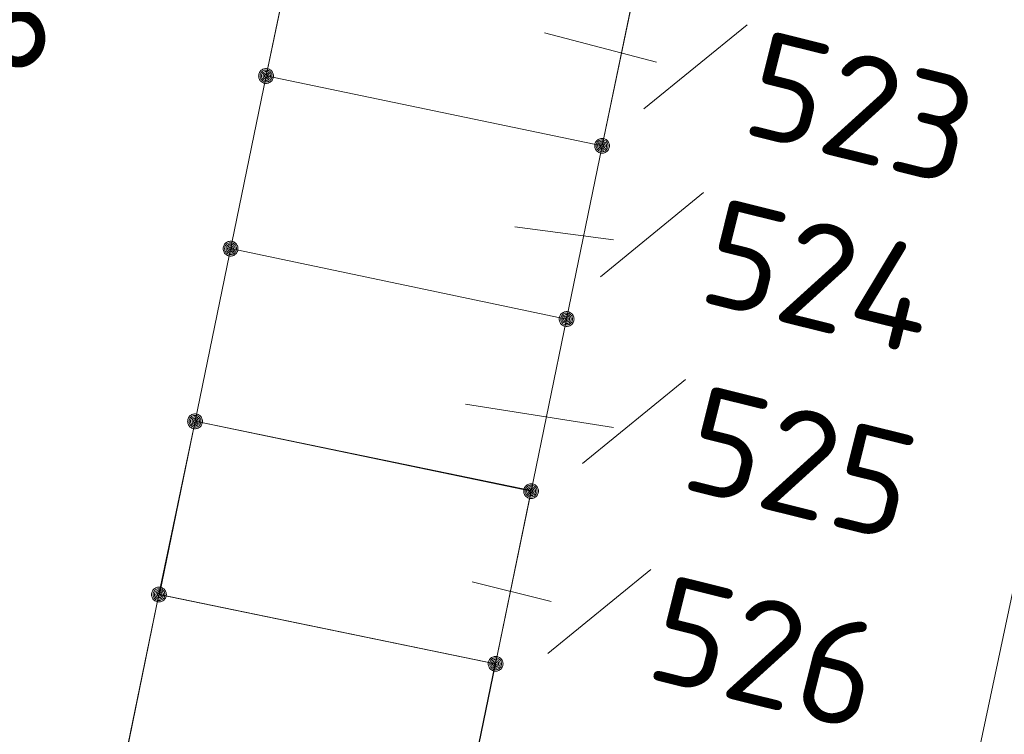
# Model space of a CAD drawing. Header units: metres. Extents: x 3425540 to 3446143, y 5432760 to 5444637.
# Tile 641 of 656: x 3444949 to 3444965, y 5435789 to 5435801. Entities that reach past the tile are written whole.
import ezdxf

# ---------------------------------------------------------------- set-up
doc = ezdxf.new("R2010")
doc.units = ezdxf.units.M
doc.layers.add('B_Bestand', color=9, linetype='Continuous', lineweight=18)
doc.layers.add('B_Flurgrenzen', color=9, linetype='Continuous', lineweight=18)
doc.styles.get("Standard").update_dxf_attribs({"font": 'isocpeur.ttf'})

msp = doc.modelspace()

# ---------------------------------------------------------------- linework, layer by layer
at = {"layer": 'B_Bestand'}
for points in [[(3444952.979, 5435800.298), (3444953.589, 5435803.218), (3444959.269, 5435802.038), (3444958.659, 5435799.118)], [(3444952.979, 5435800.298), (3444951.779, 5435794.458), (3444957.459, 5435793.278), (3444958.059, 5435796.188)], [(3444952.379, 5435797.378), (3444958.059, 5435796.188), (3444958.659, 5435799.118), (3444952.979, 5435800.298)], [(3444956.859, 5435790.358), (3444957.462, 5435793.289), (3444951.779, 5435794.458), (3444951.176, 5435791.527), (3444956.859, 5435790.358)], [(3444951.169, 5435791.528), (3444950.566, 5435788.597), (3444956.249, 5435787.428), (3444956.852, 5435790.359), (3444951.169, 5435791.528)]]:
    msp.add_lwpolyline(points, dxfattribs=at)
for points, knots in [([(3445186.622, 5435751.676), (3445184.336, 5435753.331), (3445182.05, 5435754.985), (3445179.764, 5435756.639), (3445177.603, 5435758.203), (3445175.418, 5435759.732), (3445173.241, 5435761.272), (3445165.58, 5435766.693), (3445157.875, 5435772.036), (3445150.028, 5435777.199), (3445141.655, 5435782.708), (3445132.842, 5435787.481), (3445124.072, 5435792.317), (3445122.796, 5435793.021), (3445121.474, 5435793.634), (3445120.199, 5435794.341), (3445115.835, 5435796.764), (3445111.481, 5435799.236), (3445107.457, 5435802.184), (3445103.518, 5435805.07), (3445099.586, 5435807.963), (3445095.658, 5435810.862), (3445091.137, 5435814.198), (3445086.614, 5435817.529), (3445082.097, 5435820.87), (3445076.719, 5435824.848), (3445071.367, 5435828.863), (3445066, 5435832.856), (3445060.612, 5435836.865), (3445055.222, 5435840.868), (3445049.783, 5435844.809), (3445045.201, 5435848.129), (3445040.418, 5435851.155), (3445035.68, 5435854.248), (3445030.038, 5435857.931), (3445024.385, 5435861.592), (3445018.638, 5435865.107), (3445011.748, 5435869.321), (3445004.613, 5435873.109), (3444997.662, 5435877.222), (3444994.679, 5435878.987), (3444991.608, 5435880.632), (3444988.824, 5435882.695), (3444986.55, 5435884.381), (3444984.276, 5435886.067), (3444982.002, 5435887.752), (3444979.028, 5435889.957), (3444976.054, 5435892.161), (3444973.08, 5435894.365), (3444965.603, 5435899.906), (3444958.075, 5435905.377), (3444950.567, 5435910.876), (3444943.434, 5435916.1), (3444936.283, 5435921.294), (3444929.081, 5435926.425), (3444924.842, 5435929.445), (3444920.482, 5435932.293), (3444916.054, 5435935.026), (3444908.237, 5435939.852), (3444900.42, 5435944.677), (3444892.603, 5435949.502)], [0, 0, 0, 0, 0.023866, 0.023866, 0.023866, 0.046422, 0.046422, 0.046422, 0.125788, 0.125788, 0.125788, 0.210471, 0.210471, 0.210471, 0.222791, 0.222791, 0.222791, 0.264973, 0.264973, 0.264973, 0.306265, 0.306265, 0.306265, 0.35378, 0.35378, 0.35378, 0.41036, 0.41036, 0.41036, 0.467156, 0.467156, 0.467156, 0.514999, 0.514999, 0.514999, 0.571969, 0.571969, 0.571969, 0.640259, 0.640259, 0.640259, 0.669566, 0.669566, 0.669566, 0.693507, 0.693507, 0.693507, 0.724816, 0.724816, 0.724816, 0.803525, 0.803525, 0.803525, 0.878296, 0.878296, 0.878296, 0.922305, 0.922305, 0.922305, 1, 1, 1, 1]), ([(3444891.819, 5435947.712), (3444896.762, 5435944.811), (3444901.706, 5435941.909), (3444906.649, 5435939.007), (3444910.592, 5435936.693), (3444914.403, 5435934.163), (3444918.233, 5435931.664), (3444924.03, 5435927.881), (3444929.841, 5435924.118), (3444935.439, 5435920.048), (3444940.991, 5435916.011), (3444946.509, 5435911.931), (3444952.022, 5435907.842), (3444958.694, 5435902.893), (3444965.342, 5435897.914), (3444972.02, 5435892.972), (3444975.567, 5435890.348), (3444979.157, 5435887.784), (3444982.739, 5435885.207), (3444985.273, 5435883.384), (3444987.788, 5435881.533), (3444990.436, 5435879.877), (3444992.825, 5435878.383), (3444995.263, 5435876.978), (3444997.698, 5435875.564), (3445001.503, 5435873.354), (3445005.314, 5435871.156), (3445009.116, 5435868.942), (3445012.399, 5435867.031), (3445015.675, 5435865.105), (3445018.948, 5435863.176), (3445022.578, 5435861.037), (3445026.18, 5435858.852), (3445029.723, 5435856.569), (3445033.231, 5435854.308), (3445036.678, 5435851.96), (3445040.127, 5435849.61), (3445043.386, 5435847.39), (3445046.667, 5435845.201), (3445049.861, 5435842.887), (3445056.77, 5435837.882), (3445063.627, 5435832.81), (3445070.478, 5435827.728), (3445077.001, 5435822.89), (3445083.514, 5435818.04), (3445090.038, 5435813.204), (3445093.519, 5435810.624), (3445097.013, 5435808.063), (3445100.503, 5435805.495), (3445103.029, 5435803.637), (3445105.577, 5435801.812), (3445108.161, 5435800.029), (3445111.539, 5435797.699), (3445115.107, 5435795.667), (3445118.7, 5435793.688), (3445121.909, 5435791.921), (3445125.22, 5435790.353), (3445128.429, 5435788.587), (3445132.615, 5435786.283), (3445136.782, 5435783.949), (3445140.833, 5435781.407), (3445145.569, 5435778.436), (3445150.207, 5435775.331), (3445154.782, 5435772.125), (3445159.864, 5435768.564), (3445164.849, 5435764.868), (3445169.947, 5435761.332), (3445172.681, 5435759.436), (3445175.41, 5435757.532), (3445178.186, 5435755.697), (3445179.95, 5435754.531), (3445181.719, 5435753.372), (3445183.483, 5435752.205), (3445184.245, 5435751.702), (3445185.006, 5435751.198), (3445185.768, 5435750.694)], [0, 0, 0, 0, 0.048546, 0.048546, 0.048546, 0.087266, 0.087266, 0.087266, 0.145873, 0.145873, 0.145873, 0.204003, 0.204003, 0.204003, 0.274356, 0.274356, 0.274356, 0.311723, 0.311723, 0.311723, 0.338153, 0.338153, 0.338153, 0.361998, 0.361998, 0.361998, 0.399261, 0.399261, 0.399261, 0.431438, 0.431438, 0.431438, 0.467121, 0.467121, 0.467121, 0.502457, 0.502457, 0.502457, 0.535854, 0.535854, 0.535854, 0.608097, 0.608097, 0.608097, 0.676876, 0.676876, 0.676876, 0.71357, 0.71357, 0.71357, 0.740131, 0.740131, 0.740131, 0.774854, 0.774854, 0.774854, 0.805866, 0.805866, 0.805866, 0.846327, 0.846327, 0.846327, 0.893628, 0.893628, 0.893628, 0.946176, 0.946176, 0.946176, 0.974355, 0.974355, 0.974355, 0.992266, 0.992266, 0.992266, 1, 1, 1, 1])]:
    msp.add_open_spline(points, degree=3, knots=knots, dxfattribs=at)
at = {"layer": 'B_Flurgrenzen'}
for p, q in [((3444952.979, 5435800.298), (3444953.589, 5435803.218)), ((3444958.659, 5435799.118), (3444959.269, 5435802.038)), ((3444959.365, 5435799.743), (3444961.109, 5435801.164)), ((3444959.576, 5435800.529), (3444957.686, 5435801.029)), ((3444951.779, 5435794.458), (3444952.979, 5435800.298)), ((3444952.979, 5435800.298), (3444958.659, 5435799.118)), ((3444958.059, 5435796.188), (3444958.659, 5435799.118)), ((3444958.63, 5435796.904), (3444960.374, 5435798.325)), ((3444958.853, 5435797.526), (3444957.186, 5435797.748)), ((3444952.379, 5435797.378), (3444958.059, 5435796.188)), ((3444963.389, 5435781.128), (3444966.599, 5435796.318)), ((3444957.459, 5435793.278), (3444958.059, 5435796.188)), ((3444958.327, 5435793.743), (3444960.071, 5435795.164)), ((3444958.853, 5435794.356), (3444956.352, 5435794.746)), ((3444951.169, 5435791.528), (3444951.779, 5435794.458)), ((3444951.779, 5435794.458), (3444957.459, 5435793.278)), ((3444956.859, 5435790.358), (3444957.459, 5435793.278)), ((3444957.74, 5435790.534), (3444959.484, 5435791.955)), ((3444957.797, 5435791.409), (3444956.463, 5435791.743)), ((3444950.569, 5435788.608), (3444951.169, 5435791.528)), ((3444951.169, 5435791.528), (3444956.859, 5435790.358)), ((3444956.249, 5435787.428), (3444956.859, 5435790.358))]:
    msp.add_line(p, q, dxfattribs=at)
for points in [[(3444953.104, 5435800.298), (3444953.103, 5435800.314), (3444953.1, 5435800.329), (3444953.095, 5435800.344), (3444953.088, 5435800.358), (3444953.08, 5435800.372), (3444953.071, 5435800.384), (3444953.059, 5435800.394), (3444953.046, 5435800.403), (3444953.032, 5435800.411), (3444953.017, 5435800.417), (3444953.003, 5435800.421), (3444952.987, 5435800.423), (3444952.971, 5435800.423), (3444952.955, 5435800.421), (3444952.941, 5435800.417), (3444952.926, 5435800.411), (3444952.912, 5435800.403), (3444952.899, 5435800.394), (3444952.887, 5435800.384), (3444952.878, 5435800.372), (3444952.87, 5435800.358), (3444952.863, 5435800.344), (3444952.858, 5435800.329), (3444952.855, 5435800.314), (3444952.854, 5435800.298), (3444952.855, 5435800.282), (3444952.858, 5435800.267), (3444952.863, 5435800.252), (3444952.87, 5435800.238), (3444952.878, 5435800.224), (3444952.887, 5435800.212), (3444952.899, 5435800.202), (3444952.912, 5435800.193), (3444952.926, 5435800.185), (3444952.941, 5435800.179), (3444952.955, 5435800.175), (3444952.971, 5435800.173), (3444952.987, 5435800.173), (3444953.003, 5435800.175), (3444953.017, 5435800.179), (3444953.032, 5435800.185), (3444953.046, 5435800.193), (3444953.059, 5435800.202), (3444953.071, 5435800.212), (3444953.08, 5435800.224), (3444953.088, 5435800.238), (3444953.095, 5435800.252), (3444953.1, 5435800.267), (3444953.103, 5435800.282), (3444953.104, 5435800.298)], [(3444953.079, 5435800.298), (3444953.078, 5435800.312), (3444953.075, 5435800.326), (3444953.071, 5435800.338), (3444953.065, 5435800.351), (3444953.056, 5435800.363), (3444953.046, 5435800.373), (3444953.035, 5435800.382), (3444953.023, 5435800.389), (3444953.01, 5435800.393), (3444952.997, 5435800.396), (3444952.983, 5435800.398), (3444952.968, 5435800.397), (3444952.954, 5435800.395), (3444952.942, 5435800.392), (3444952.929, 5435800.385), (3444952.917, 5435800.377), (3444952.907, 5435800.368), (3444952.897, 5435800.357), (3444952.89, 5435800.345), (3444952.885, 5435800.332), (3444952.881, 5435800.319), (3444952.879, 5435800.305), (3444952.879, 5435800.291), (3444952.881, 5435800.277), (3444952.885, 5435800.264), (3444952.89, 5435800.251), (3444952.897, 5435800.239), (3444952.907, 5435800.228), (3444952.917, 5435800.219), (3444952.929, 5435800.211), (3444952.942, 5435800.204), (3444952.954, 5435800.201), (3444952.968, 5435800.199), (3444952.983, 5435800.198), (3444952.997, 5435800.2), (3444953.01, 5435800.203), (3444953.023, 5435800.207), (3444953.035, 5435800.214), (3444953.046, 5435800.223), (3444953.056, 5435800.233), (3444953.065, 5435800.245), (3444953.071, 5435800.258), (3444953.075, 5435800.27), (3444953.078, 5435800.284), (3444953.079, 5435800.298)], [(3444953.055, 5435800.298), (3444953.054, 5435800.31), (3444953.051, 5435800.322), (3444953.046, 5435800.333), (3444953.04, 5435800.343), (3444953.031, 5435800.353), (3444953.022, 5435800.36), (3444953.011, 5435800.367), (3444953, 5435800.371), (3444952.988, 5435800.373), (3444952.976, 5435800.374), (3444952.964, 5435800.372), (3444952.952, 5435800.369), (3444952.942, 5435800.364), (3444952.931, 5435800.357), (3444952.922, 5435800.348), (3444952.915, 5435800.338), (3444952.909, 5435800.328), (3444952.905, 5435800.316), (3444952.903, 5435800.304), (3444952.903, 5435800.292), (3444952.905, 5435800.28), (3444952.909, 5435800.268), (3444952.915, 5435800.258), (3444952.922, 5435800.248), (3444952.931, 5435800.239), (3444952.941, 5435800.232), (3444952.952, 5435800.227), (3444952.964, 5435800.224), (3444952.976, 5435800.222), (3444952.988, 5435800.223), (3444953, 5435800.225), (3444953.011, 5435800.229), (3444953.022, 5435800.236), (3444953.031, 5435800.243), (3444953.04, 5435800.253), (3444953.046, 5435800.263), (3444953.051, 5435800.274), (3444953.054, 5435800.286), (3444953.055, 5435800.298)], [(3444953.03, 5435800.298), (3444953.029, 5435800.308), (3444953.026, 5435800.318), (3444953.021, 5435800.327), (3444953.015, 5435800.334), (3444953.008, 5435800.34), (3444952.999, 5435800.345), (3444952.989, 5435800.348), (3444952.979, 5435800.349), (3444952.969, 5435800.348), (3444952.959, 5435800.345), (3444952.95, 5435800.34), (3444952.943, 5435800.334), (3444952.937, 5435800.327), (3444952.932, 5435800.318), (3444952.929, 5435800.308), (3444952.928, 5435800.298), (3444952.929, 5435800.288), (3444952.932, 5435800.278), (3444952.937, 5435800.269), (3444952.943, 5435800.262), (3444952.95, 5435800.256), (3444952.959, 5435800.251), (3444952.969, 5435800.248), (3444952.979, 5435800.247), (3444952.989, 5435800.248), (3444952.999, 5435800.251), (3444953.008, 5435800.256), (3444953.015, 5435800.262), (3444953.021, 5435800.269), (3444953.026, 5435800.278), (3444953.029, 5435800.288), (3444953.03, 5435800.298)], [(3444953.006, 5435800.298), (3444953.005, 5435800.305), (3444953.002, 5435800.312), (3444952.997, 5435800.318), (3444952.991, 5435800.322), (3444952.984, 5435800.324), (3444952.977, 5435800.325), (3444952.97, 5435800.323), (3444952.963, 5435800.32), (3444952.958, 5435800.315), (3444952.954, 5435800.309), (3444952.952, 5435800.302), (3444952.952, 5435800.294), (3444952.954, 5435800.287), (3444952.958, 5435800.281), (3444952.963, 5435800.276), (3444952.97, 5435800.273), (3444952.977, 5435800.271), (3444952.984, 5435800.272), (3444952.991, 5435800.274), (3444952.997, 5435800.278), (3444953.002, 5435800.284), (3444953.005, 5435800.291), (3444953.006, 5435800.298)], [(3444958.784, 5435799.118), (3444958.783, 5435799.134), (3444958.78, 5435799.149), (3444958.775, 5435799.164), (3444958.768, 5435799.178), (3444958.76, 5435799.192), (3444958.751, 5435799.204), (3444958.739, 5435799.214), (3444958.726, 5435799.223), (3444958.712, 5435799.231), (3444958.697, 5435799.237), (3444958.683, 5435799.241), (3444958.667, 5435799.243), (3444958.651, 5435799.243), (3444958.635, 5435799.241), (3444958.621, 5435799.237), (3444958.606, 5435799.231), (3444958.592, 5435799.223), (3444958.579, 5435799.214), (3444958.567, 5435799.204), (3444958.558, 5435799.192), (3444958.55, 5435799.178), (3444958.543, 5435799.164), (3444958.538, 5435799.149), (3444958.535, 5435799.134), (3444958.534, 5435799.118), (3444958.535, 5435799.102), (3444958.538, 5435799.087), (3444958.543, 5435799.072), (3444958.55, 5435799.058), (3444958.558, 5435799.044), (3444958.567, 5435799.032), (3444958.579, 5435799.022), (3444958.592, 5435799.013), (3444958.606, 5435799.005), (3444958.621, 5435798.999), (3444958.635, 5435798.995), (3444958.651, 5435798.993), (3444958.667, 5435798.993), (3444958.683, 5435798.995), (3444958.697, 5435798.999), (3444958.712, 5435799.005), (3444958.726, 5435799.013), (3444958.739, 5435799.022), (3444958.751, 5435799.032), (3444958.76, 5435799.044), (3444958.768, 5435799.058), (3444958.775, 5435799.072), (3444958.78, 5435799.087), (3444958.783, 5435799.102), (3444958.784, 5435799.118)], [(3444958.759, 5435799.118), (3444958.758, 5435799.132), (3444958.755, 5435799.146), (3444958.751, 5435799.158), (3444958.745, 5435799.171), (3444958.736, 5435799.183), (3444958.726, 5435799.193), (3444958.715, 5435799.202), (3444958.703, 5435799.209), (3444958.69, 5435799.213), (3444958.677, 5435799.216), (3444958.663, 5435799.218), (3444958.648, 5435799.217), (3444958.634, 5435799.215), (3444958.622, 5435799.212), (3444958.609, 5435799.205), (3444958.597, 5435799.197), (3444958.587, 5435799.188), (3444958.577, 5435799.177), (3444958.57, 5435799.165), (3444958.565, 5435799.152), (3444958.561, 5435799.139), (3444958.559, 5435799.125), (3444958.559, 5435799.111), (3444958.561, 5435799.097), (3444958.565, 5435799.084), (3444958.57, 5435799.071), (3444958.577, 5435799.059), (3444958.587, 5435799.048), (3444958.597, 5435799.039), (3444958.609, 5435799.031), (3444958.622, 5435799.024), (3444958.634, 5435799.021), (3444958.648, 5435799.019), (3444958.663, 5435799.018), (3444958.677, 5435799.02), (3444958.69, 5435799.023), (3444958.703, 5435799.027), (3444958.715, 5435799.034), (3444958.726, 5435799.043), (3444958.736, 5435799.053), (3444958.745, 5435799.065), (3444958.751, 5435799.078), (3444958.755, 5435799.09), (3444958.758, 5435799.104), (3444958.759, 5435799.118)], [(3444958.735, 5435799.118), (3444958.734, 5435799.13), (3444958.731, 5435799.142), (3444958.726, 5435799.153), (3444958.72, 5435799.163), (3444958.711, 5435799.173), (3444958.702, 5435799.18), (3444958.691, 5435799.187), (3444958.68, 5435799.191), (3444958.668, 5435799.193), (3444958.656, 5435799.194), (3444958.644, 5435799.192), (3444958.632, 5435799.189), (3444958.622, 5435799.184), (3444958.611, 5435799.177), (3444958.602, 5435799.168), (3444958.595, 5435799.158), (3444958.589, 5435799.148), (3444958.585, 5435799.136), (3444958.583, 5435799.124), (3444958.583, 5435799.112), (3444958.585, 5435799.1), (3444958.589, 5435799.088), (3444958.595, 5435799.078), (3444958.602, 5435799.068), (3444958.611, 5435799.059), (3444958.621, 5435799.052), (3444958.632, 5435799.047), (3444958.644, 5435799.044), (3444958.656, 5435799.042), (3444958.668, 5435799.043), (3444958.68, 5435799.045), (3444958.691, 5435799.049), (3444958.702, 5435799.056), (3444958.711, 5435799.063), (3444958.72, 5435799.073), (3444958.726, 5435799.083), (3444958.731, 5435799.094), (3444958.734, 5435799.106), (3444958.735, 5435799.118)], [(3444958.71, 5435799.118), (3444958.709, 5435799.128), (3444958.706, 5435799.138), (3444958.701, 5435799.147), (3444958.695, 5435799.154), (3444958.688, 5435799.16), (3444958.679, 5435799.165), (3444958.669, 5435799.168), (3444958.659, 5435799.169), (3444958.649, 5435799.168), (3444958.639, 5435799.165), (3444958.63, 5435799.16), (3444958.623, 5435799.154), (3444958.617, 5435799.147), (3444958.612, 5435799.138), (3444958.609, 5435799.128), (3444958.608, 5435799.118), (3444958.609, 5435799.108), (3444958.612, 5435799.098), (3444958.617, 5435799.089), (3444958.623, 5435799.082), (3444958.63, 5435799.076), (3444958.639, 5435799.071), (3444958.649, 5435799.068), (3444958.659, 5435799.067), (3444958.669, 5435799.068), (3444958.679, 5435799.071), (3444958.688, 5435799.076), (3444958.695, 5435799.082), (3444958.701, 5435799.089), (3444958.706, 5435799.098), (3444958.709, 5435799.108), (3444958.71, 5435799.118)], [(3444958.686, 5435799.118), (3444958.685, 5435799.125), (3444958.682, 5435799.132), (3444958.677, 5435799.138), (3444958.671, 5435799.142), (3444958.664, 5435799.144), (3444958.657, 5435799.145), (3444958.65, 5435799.143), (3444958.643, 5435799.14), (3444958.638, 5435799.135), (3444958.634, 5435799.129), (3444958.632, 5435799.122), (3444958.632, 5435799.114), (3444958.634, 5435799.107), (3444958.638, 5435799.101), (3444958.643, 5435799.096), (3444958.65, 5435799.093), (3444958.657, 5435799.091), (3444958.664, 5435799.092), (3444958.671, 5435799.094), (3444958.677, 5435799.098), (3444958.682, 5435799.104), (3444958.685, 5435799.111), (3444958.686, 5435799.118)], [(3444952.504, 5435797.378), (3444952.503, 5435797.394), (3444952.5, 5435797.409), (3444952.495, 5435797.424), (3444952.488, 5435797.438), (3444952.48, 5435797.452), (3444952.471, 5435797.464), (3444952.459, 5435797.474), (3444952.446, 5435797.483), (3444952.432, 5435797.491), (3444952.417, 5435797.497), (3444952.403, 5435797.501), (3444952.387, 5435797.503), (3444952.371, 5435797.503), (3444952.355, 5435797.501), (3444952.341, 5435797.497), (3444952.326, 5435797.491), (3444952.312, 5435797.483), (3444952.299, 5435797.474), (3444952.287, 5435797.464), (3444952.278, 5435797.452), (3444952.27, 5435797.438), (3444952.263, 5435797.424), (3444952.258, 5435797.409), (3444952.255, 5435797.394), (3444952.254, 5435797.378), (3444952.255, 5435797.362), (3444952.258, 5435797.347), (3444952.263, 5435797.332), (3444952.27, 5435797.318), (3444952.278, 5435797.304), (3444952.287, 5435797.292), (3444952.299, 5435797.282), (3444952.312, 5435797.273), (3444952.326, 5435797.265), (3444952.341, 5435797.259), (3444952.355, 5435797.255), (3444952.371, 5435797.253), (3444952.387, 5435797.253), (3444952.403, 5435797.255), (3444952.417, 5435797.259), (3444952.432, 5435797.265), (3444952.446, 5435797.273), (3444952.459, 5435797.282), (3444952.471, 5435797.292), (3444952.48, 5435797.304), (3444952.488, 5435797.318), (3444952.495, 5435797.332), (3444952.5, 5435797.347), (3444952.503, 5435797.362), (3444952.504, 5435797.378)], [(3444952.479, 5435797.378), (3444952.478, 5435797.392), (3444952.475, 5435797.406), (3444952.471, 5435797.418), (3444952.465, 5435797.431), (3444952.456, 5435797.443), (3444952.446, 5435797.453), (3444952.435, 5435797.462), (3444952.423, 5435797.469), (3444952.41, 5435797.473), (3444952.397, 5435797.476), (3444952.383, 5435797.478), (3444952.368, 5435797.477), (3444952.354, 5435797.475), (3444952.342, 5435797.472), (3444952.329, 5435797.465), (3444952.317, 5435797.457), (3444952.307, 5435797.448), (3444952.297, 5435797.437), (3444952.29, 5435797.425), (3444952.285, 5435797.412), (3444952.281, 5435797.399), (3444952.279, 5435797.385), (3444952.279, 5435797.371), (3444952.281, 5435797.357), (3444952.285, 5435797.344), (3444952.29, 5435797.331), (3444952.297, 5435797.319), (3444952.307, 5435797.308), (3444952.317, 5435797.299), (3444952.329, 5435797.291), (3444952.342, 5435797.284), (3444952.354, 5435797.281), (3444952.368, 5435797.279), (3444952.383, 5435797.278), (3444952.397, 5435797.28), (3444952.41, 5435797.283), (3444952.423, 5435797.287), (3444952.435, 5435797.294), (3444952.446, 5435797.303), (3444952.456, 5435797.313), (3444952.465, 5435797.325), (3444952.471, 5435797.338), (3444952.475, 5435797.35), (3444952.478, 5435797.364), (3444952.479, 5435797.378)], [(3444952.455, 5435797.378), (3444952.454, 5435797.39), (3444952.451, 5435797.402), (3444952.446, 5435797.413), (3444952.44, 5435797.423), (3444952.431, 5435797.433), (3444952.422, 5435797.44), (3444952.411, 5435797.447), (3444952.4, 5435797.451), (3444952.388, 5435797.453), (3444952.376, 5435797.454), (3444952.364, 5435797.452), (3444952.352, 5435797.449), (3444952.342, 5435797.444), (3444952.331, 5435797.437), (3444952.322, 5435797.428), (3444952.315, 5435797.418), (3444952.309, 5435797.408), (3444952.305, 5435797.396), (3444952.303, 5435797.384), (3444952.303, 5435797.372), (3444952.305, 5435797.36), (3444952.309, 5435797.348), (3444952.315, 5435797.338), (3444952.322, 5435797.328), (3444952.331, 5435797.319), (3444952.341, 5435797.312), (3444952.352, 5435797.307), (3444952.364, 5435797.304), (3444952.376, 5435797.302), (3444952.388, 5435797.303), (3444952.4, 5435797.305), (3444952.411, 5435797.309), (3444952.422, 5435797.316), (3444952.431, 5435797.323), (3444952.44, 5435797.333), (3444952.446, 5435797.343), (3444952.451, 5435797.354), (3444952.454, 5435797.366), (3444952.455, 5435797.378)], [(3444952.43, 5435797.378), (3444952.429, 5435797.388), (3444952.426, 5435797.398), (3444952.421, 5435797.407), (3444952.415, 5435797.414), (3444952.408, 5435797.42), (3444952.399, 5435797.425), (3444952.389, 5435797.428), (3444952.379, 5435797.429), (3444952.369, 5435797.428), (3444952.359, 5435797.425), (3444952.35, 5435797.42), (3444952.343, 5435797.414), (3444952.337, 5435797.407), (3444952.332, 5435797.398), (3444952.329, 5435797.388), (3444952.328, 5435797.378), (3444952.329, 5435797.368), (3444952.332, 5435797.358), (3444952.337, 5435797.349), (3444952.343, 5435797.342), (3444952.35, 5435797.336), (3444952.359, 5435797.331), (3444952.369, 5435797.328), (3444952.379, 5435797.327), (3444952.389, 5435797.328), (3444952.399, 5435797.331), (3444952.408, 5435797.336), (3444952.415, 5435797.342), (3444952.421, 5435797.349), (3444952.426, 5435797.358), (3444952.429, 5435797.368), (3444952.43, 5435797.378)], [(3444952.406, 5435797.378), (3444952.405, 5435797.385), (3444952.402, 5435797.392), (3444952.397, 5435797.398), (3444952.391, 5435797.402), (3444952.384, 5435797.404), (3444952.377, 5435797.405), (3444952.37, 5435797.403), (3444952.363, 5435797.4), (3444952.358, 5435797.395), (3444952.354, 5435797.389), (3444952.352, 5435797.382), (3444952.352, 5435797.374), (3444952.354, 5435797.367), (3444952.358, 5435797.361), (3444952.363, 5435797.356), (3444952.37, 5435797.353), (3444952.377, 5435797.351), (3444952.384, 5435797.352), (3444952.391, 5435797.354), (3444952.397, 5435797.358), (3444952.402, 5435797.364), (3444952.405, 5435797.371), (3444952.406, 5435797.378)], [(3444958.184, 5435796.188), (3444958.183, 5435796.204), (3444958.18, 5435796.219), (3444958.175, 5435796.234), (3444958.168, 5435796.248), (3444958.16, 5435796.262), (3444958.151, 5435796.274), (3444958.139, 5435796.284), (3444958.126, 5435796.293), (3444958.112, 5435796.301), (3444958.097, 5435796.307), (3444958.083, 5435796.311), (3444958.067, 5435796.313), (3444958.051, 5435796.313), (3444958.035, 5435796.311), (3444958.021, 5435796.307), (3444958.006, 5435796.301), (3444957.992, 5435796.293), (3444957.979, 5435796.284), (3444957.967, 5435796.274), (3444957.958, 5435796.262), (3444957.95, 5435796.248), (3444957.943, 5435796.234), (3444957.938, 5435796.219), (3444957.935, 5435796.204), (3444957.934, 5435796.188), (3444957.935, 5435796.172), (3444957.938, 5435796.157), (3444957.943, 5435796.142), (3444957.95, 5435796.128), (3444957.958, 5435796.114), (3444957.967, 5435796.102), (3444957.979, 5435796.092), (3444957.992, 5435796.083), (3444958.006, 5435796.075), (3444958.021, 5435796.069), (3444958.035, 5435796.065), (3444958.051, 5435796.063), (3444958.067, 5435796.063), (3444958.083, 5435796.065), (3444958.097, 5435796.069), (3444958.112, 5435796.075), (3444958.126, 5435796.083), (3444958.139, 5435796.092), (3444958.151, 5435796.102), (3444958.16, 5435796.114), (3444958.168, 5435796.128), (3444958.175, 5435796.142), (3444958.18, 5435796.157), (3444958.183, 5435796.172), (3444958.184, 5435796.188)], [(3444958.159, 5435796.188), (3444958.158, 5435796.202), (3444958.155, 5435796.216), (3444958.151, 5435796.228), (3444958.145, 5435796.241), (3444958.136, 5435796.253), (3444958.126, 5435796.263), (3444958.115, 5435796.272), (3444958.103, 5435796.279), (3444958.09, 5435796.283), (3444958.077, 5435796.286), (3444958.063, 5435796.288), (3444958.048, 5435796.287), (3444958.034, 5435796.285), (3444958.022, 5435796.282), (3444958.009, 5435796.275), (3444957.997, 5435796.267), (3444957.987, 5435796.258), (3444957.977, 5435796.247), (3444957.97, 5435796.235), (3444957.965, 5435796.222), (3444957.961, 5435796.209), (3444957.959, 5435796.195), (3444957.959, 5435796.181), (3444957.961, 5435796.167), (3444957.965, 5435796.154), (3444957.97, 5435796.141), (3444957.977, 5435796.129), (3444957.987, 5435796.118), (3444957.997, 5435796.109), (3444958.009, 5435796.101), (3444958.022, 5435796.094), (3444958.034, 5435796.091), (3444958.048, 5435796.089), (3444958.063, 5435796.088), (3444958.077, 5435796.09), (3444958.09, 5435796.093), (3444958.103, 5435796.097), (3444958.115, 5435796.104), (3444958.126, 5435796.113), (3444958.136, 5435796.123), (3444958.145, 5435796.135), (3444958.151, 5435796.148), (3444958.155, 5435796.16), (3444958.158, 5435796.174), (3444958.159, 5435796.188)], [(3444958.135, 5435796.188), (3444958.134, 5435796.2), (3444958.131, 5435796.212), (3444958.126, 5435796.223), (3444958.12, 5435796.233), (3444958.111, 5435796.243), (3444958.102, 5435796.25), (3444958.091, 5435796.257), (3444958.08, 5435796.261), (3444958.068, 5435796.263), (3444958.056, 5435796.264), (3444958.044, 5435796.262), (3444958.032, 5435796.259), (3444958.022, 5435796.254), (3444958.011, 5435796.247), (3444958.002, 5435796.238), (3444957.995, 5435796.228), (3444957.989, 5435796.218), (3444957.985, 5435796.206), (3444957.983, 5435796.194), (3444957.983, 5435796.182), (3444957.985, 5435796.17), (3444957.989, 5435796.158), (3444957.995, 5435796.148), (3444958.002, 5435796.138), (3444958.011, 5435796.129), (3444958.021, 5435796.122), (3444958.032, 5435796.117), (3444958.044, 5435796.114), (3444958.056, 5435796.112), (3444958.068, 5435796.113), (3444958.08, 5435796.115), (3444958.091, 5435796.119), (3444958.102, 5435796.126), (3444958.111, 5435796.133), (3444958.12, 5435796.143), (3444958.126, 5435796.153), (3444958.131, 5435796.164), (3444958.134, 5435796.176), (3444958.135, 5435796.188)], [(3444958.11, 5435796.188), (3444958.109, 5435796.198), (3444958.106, 5435796.208), (3444958.101, 5435796.217), (3444958.095, 5435796.224), (3444958.088, 5435796.23), (3444958.079, 5435796.235), (3444958.069, 5435796.238), (3444958.059, 5435796.239), (3444958.049, 5435796.238), (3444958.039, 5435796.235), (3444958.03, 5435796.23), (3444958.023, 5435796.224), (3444958.017, 5435796.217), (3444958.012, 5435796.208), (3444958.009, 5435796.198), (3444958.008, 5435796.188), (3444958.009, 5435796.178), (3444958.012, 5435796.168), (3444958.017, 5435796.159), (3444958.023, 5435796.152), (3444958.03, 5435796.146), (3444958.039, 5435796.141), (3444958.049, 5435796.138), (3444958.059, 5435796.137), (3444958.069, 5435796.138), (3444958.079, 5435796.141), (3444958.088, 5435796.146), (3444958.095, 5435796.152), (3444958.101, 5435796.159), (3444958.106, 5435796.168), (3444958.109, 5435796.178), (3444958.11, 5435796.188)], [(3444958.086, 5435796.188), (3444958.085, 5435796.195), (3444958.082, 5435796.202), (3444958.077, 5435796.208), (3444958.071, 5435796.212), (3444958.064, 5435796.214), (3444958.057, 5435796.215), (3444958.05, 5435796.213), (3444958.043, 5435796.21), (3444958.038, 5435796.205), (3444958.034, 5435796.199), (3444958.032, 5435796.192), (3444958.032, 5435796.184), (3444958.034, 5435796.177), (3444958.038, 5435796.171), (3444958.043, 5435796.166), (3444958.05, 5435796.163), (3444958.057, 5435796.161), (3444958.064, 5435796.162), (3444958.071, 5435796.164), (3444958.077, 5435796.168), (3444958.082, 5435796.174), (3444958.085, 5435796.181), (3444958.086, 5435796.188)], [(3444951.904, 5435794.458), (3444951.903, 5435794.474), (3444951.9, 5435794.489), (3444951.895, 5435794.504), (3444951.888, 5435794.518), (3444951.88, 5435794.532), (3444951.871, 5435794.544), (3444951.859, 5435794.554), (3444951.846, 5435794.563), (3444951.832, 5435794.571), (3444951.817, 5435794.577), (3444951.803, 5435794.581), (3444951.787, 5435794.583), (3444951.771, 5435794.583), (3444951.755, 5435794.581), (3444951.741, 5435794.577), (3444951.726, 5435794.571), (3444951.712, 5435794.563), (3444951.699, 5435794.554), (3444951.687, 5435794.544), (3444951.678, 5435794.532), (3444951.67, 5435794.518), (3444951.663, 5435794.504), (3444951.658, 5435794.489), (3444951.655, 5435794.474), (3444951.654, 5435794.458), (3444951.655, 5435794.442), (3444951.658, 5435794.427), (3444951.663, 5435794.412), (3444951.67, 5435794.398), (3444951.678, 5435794.384), (3444951.687, 5435794.372), (3444951.699, 5435794.362), (3444951.712, 5435794.353), (3444951.726, 5435794.345), (3444951.741, 5435794.339), (3444951.755, 5435794.335), (3444951.771, 5435794.333), (3444951.787, 5435794.333), (3444951.803, 5435794.335), (3444951.817, 5435794.339), (3444951.832, 5435794.345), (3444951.846, 5435794.353), (3444951.859, 5435794.362), (3444951.871, 5435794.372), (3444951.88, 5435794.384), (3444951.888, 5435794.398), (3444951.895, 5435794.412), (3444951.9, 5435794.427), (3444951.903, 5435794.442), (3444951.904, 5435794.458)], [(3444951.879, 5435794.458), (3444951.878, 5435794.472), (3444951.875, 5435794.486), (3444951.871, 5435794.498), (3444951.865, 5435794.511), (3444951.856, 5435794.523), (3444951.846, 5435794.533), (3444951.835, 5435794.542), (3444951.823, 5435794.549), (3444951.81, 5435794.553), (3444951.797, 5435794.556), (3444951.783, 5435794.558), (3444951.768, 5435794.557), (3444951.754, 5435794.555), (3444951.742, 5435794.552), (3444951.729, 5435794.545), (3444951.717, 5435794.537), (3444951.707, 5435794.528), (3444951.697, 5435794.517), (3444951.69, 5435794.505), (3444951.685, 5435794.492), (3444951.681, 5435794.479), (3444951.679, 5435794.465), (3444951.679, 5435794.451), (3444951.681, 5435794.437), (3444951.685, 5435794.424), (3444951.69, 5435794.411), (3444951.697, 5435794.399), (3444951.707, 5435794.388), (3444951.717, 5435794.379), (3444951.729, 5435794.371), (3444951.742, 5435794.364), (3444951.754, 5435794.361), (3444951.768, 5435794.359), (3444951.783, 5435794.358), (3444951.797, 5435794.36), (3444951.81, 5435794.363), (3444951.823, 5435794.367), (3444951.835, 5435794.374), (3444951.846, 5435794.383), (3444951.856, 5435794.393), (3444951.865, 5435794.405), (3444951.871, 5435794.418), (3444951.875, 5435794.43), (3444951.878, 5435794.444), (3444951.879, 5435794.458)], [(3444951.855, 5435794.458), (3444951.854, 5435794.47), (3444951.851, 5435794.482), (3444951.846, 5435794.493), (3444951.84, 5435794.503), (3444951.831, 5435794.513), (3444951.822, 5435794.52), (3444951.811, 5435794.527), (3444951.8, 5435794.531), (3444951.788, 5435794.533), (3444951.776, 5435794.534), (3444951.764, 5435794.532), (3444951.752, 5435794.529), (3444951.742, 5435794.524), (3444951.731, 5435794.517), (3444951.722, 5435794.508), (3444951.715, 5435794.498), (3444951.709, 5435794.488), (3444951.705, 5435794.476), (3444951.703, 5435794.464), (3444951.703, 5435794.452), (3444951.705, 5435794.44), (3444951.709, 5435794.428), (3444951.715, 5435794.418), (3444951.722, 5435794.408), (3444951.731, 5435794.399), (3444951.741, 5435794.392), (3444951.752, 5435794.387), (3444951.764, 5435794.384), (3444951.776, 5435794.382), (3444951.788, 5435794.383), (3444951.8, 5435794.385), (3444951.811, 5435794.389), (3444951.822, 5435794.396), (3444951.831, 5435794.403), (3444951.84, 5435794.413), (3444951.846, 5435794.423), (3444951.851, 5435794.434), (3444951.854, 5435794.446), (3444951.855, 5435794.458)], [(3444951.83, 5435794.458), (3444951.829, 5435794.468), (3444951.826, 5435794.478), (3444951.821, 5435794.487), (3444951.815, 5435794.494), (3444951.808, 5435794.5), (3444951.799, 5435794.505), (3444951.789, 5435794.508), (3444951.779, 5435794.509), (3444951.769, 5435794.508), (3444951.759, 5435794.505), (3444951.75, 5435794.5), (3444951.743, 5435794.494), (3444951.737, 5435794.487), (3444951.732, 5435794.478), (3444951.729, 5435794.468), (3444951.728, 5435794.458), (3444951.729, 5435794.448), (3444951.732, 5435794.438), (3444951.737, 5435794.429), (3444951.743, 5435794.422), (3444951.75, 5435794.416), (3444951.759, 5435794.411), (3444951.769, 5435794.408), (3444951.779, 5435794.407), (3444951.789, 5435794.408), (3444951.799, 5435794.411), (3444951.808, 5435794.416), (3444951.815, 5435794.422), (3444951.821, 5435794.429), (3444951.826, 5435794.438), (3444951.829, 5435794.448), (3444951.83, 5435794.458)], [(3444951.806, 5435794.458), (3444951.805, 5435794.465), (3444951.802, 5435794.472), (3444951.797, 5435794.478), (3444951.791, 5435794.482), (3444951.784, 5435794.484), (3444951.777, 5435794.485), (3444951.77, 5435794.483), (3444951.763, 5435794.48), (3444951.758, 5435794.475), (3444951.754, 5435794.469), (3444951.752, 5435794.462), (3444951.752, 5435794.454), (3444951.754, 5435794.447), (3444951.758, 5435794.441), (3444951.763, 5435794.436), (3444951.77, 5435794.433), (3444951.777, 5435794.431), (3444951.784, 5435794.432), (3444951.791, 5435794.434), (3444951.797, 5435794.438), (3444951.802, 5435794.444), (3444951.805, 5435794.451), (3444951.806, 5435794.458)], [(3444957.584, 5435793.278), (3444957.583, 5435793.294), (3444957.58, 5435793.309), (3444957.575, 5435793.324), (3444957.568, 5435793.338), (3444957.56, 5435793.352), (3444957.551, 5435793.364), (3444957.539, 5435793.374), (3444957.526, 5435793.383), (3444957.512, 5435793.391), (3444957.497, 5435793.397), (3444957.483, 5435793.401), (3444957.467, 5435793.403), (3444957.451, 5435793.403), (3444957.435, 5435793.401), (3444957.421, 5435793.397), (3444957.406, 5435793.391), (3444957.392, 5435793.383), (3444957.379, 5435793.374), (3444957.367, 5435793.364), (3444957.358, 5435793.352), (3444957.35, 5435793.338), (3444957.343, 5435793.324), (3444957.338, 5435793.309), (3444957.335, 5435793.294), (3444957.334, 5435793.278), (3444957.335, 5435793.262), (3444957.338, 5435793.247), (3444957.343, 5435793.232), (3444957.35, 5435793.218), (3444957.358, 5435793.204), (3444957.367, 5435793.192), (3444957.379, 5435793.182), (3444957.392, 5435793.173), (3444957.406, 5435793.165), (3444957.421, 5435793.159), (3444957.435, 5435793.155), (3444957.451, 5435793.153), (3444957.467, 5435793.153), (3444957.483, 5435793.155), (3444957.497, 5435793.159), (3444957.512, 5435793.165), (3444957.526, 5435793.173), (3444957.539, 5435793.182), (3444957.551, 5435793.192), (3444957.56, 5435793.204), (3444957.568, 5435793.218), (3444957.575, 5435793.232), (3444957.58, 5435793.247), (3444957.583, 5435793.262), (3444957.584, 5435793.278)], [(3444957.559, 5435793.278), (3444957.558, 5435793.292), (3444957.555, 5435793.306), (3444957.551, 5435793.318), (3444957.545, 5435793.331), (3444957.536, 5435793.343), (3444957.526, 5435793.353), (3444957.515, 5435793.362), (3444957.503, 5435793.369), (3444957.49, 5435793.373), (3444957.477, 5435793.376), (3444957.463, 5435793.378), (3444957.448, 5435793.377), (3444957.434, 5435793.375), (3444957.422, 5435793.372), (3444957.409, 5435793.365), (3444957.397, 5435793.357), (3444957.387, 5435793.348), (3444957.377, 5435793.337), (3444957.37, 5435793.325), (3444957.365, 5435793.312), (3444957.361, 5435793.299), (3444957.359, 5435793.285), (3444957.359, 5435793.271), (3444957.361, 5435793.257), (3444957.365, 5435793.244), (3444957.37, 5435793.231), (3444957.377, 5435793.219), (3444957.387, 5435793.208), (3444957.397, 5435793.199), (3444957.409, 5435793.191), (3444957.422, 5435793.184), (3444957.434, 5435793.181), (3444957.448, 5435793.179), (3444957.463, 5435793.178), (3444957.477, 5435793.18), (3444957.49, 5435793.183), (3444957.503, 5435793.187), (3444957.515, 5435793.194), (3444957.526, 5435793.203), (3444957.536, 5435793.213), (3444957.545, 5435793.225), (3444957.551, 5435793.238), (3444957.555, 5435793.25), (3444957.558, 5435793.264), (3444957.559, 5435793.278)], [(3444957.535, 5435793.278), (3444957.534, 5435793.29), (3444957.531, 5435793.302), (3444957.526, 5435793.313), (3444957.52, 5435793.323), (3444957.511, 5435793.333), (3444957.502, 5435793.34), (3444957.491, 5435793.347), (3444957.48, 5435793.351), (3444957.468, 5435793.353), (3444957.456, 5435793.354), (3444957.444, 5435793.352), (3444957.432, 5435793.349), (3444957.422, 5435793.344), (3444957.411, 5435793.337), (3444957.402, 5435793.328), (3444957.395, 5435793.318), (3444957.389, 5435793.308), (3444957.385, 5435793.296), (3444957.383, 5435793.284), (3444957.383, 5435793.272), (3444957.385, 5435793.26), (3444957.389, 5435793.248), (3444957.395, 5435793.238), (3444957.402, 5435793.228), (3444957.411, 5435793.219), (3444957.421, 5435793.212), (3444957.432, 5435793.207), (3444957.444, 5435793.204), (3444957.456, 5435793.202), (3444957.468, 5435793.203), (3444957.48, 5435793.205), (3444957.491, 5435793.209), (3444957.502, 5435793.216), (3444957.511, 5435793.223), (3444957.52, 5435793.233), (3444957.526, 5435793.243), (3444957.531, 5435793.254), (3444957.534, 5435793.266), (3444957.535, 5435793.278)], [(3444957.51, 5435793.278), (3444957.509, 5435793.288), (3444957.506, 5435793.298), (3444957.501, 5435793.307), (3444957.495, 5435793.314), (3444957.488, 5435793.32), (3444957.479, 5435793.325), (3444957.469, 5435793.328), (3444957.459, 5435793.329), (3444957.449, 5435793.328), (3444957.439, 5435793.325), (3444957.43, 5435793.32), (3444957.423, 5435793.314), (3444957.417, 5435793.307), (3444957.412, 5435793.298), (3444957.409, 5435793.288), (3444957.408, 5435793.278), (3444957.409, 5435793.268), (3444957.412, 5435793.258), (3444957.417, 5435793.249), (3444957.423, 5435793.242), (3444957.43, 5435793.236), (3444957.439, 5435793.231), (3444957.449, 5435793.228), (3444957.459, 5435793.227), (3444957.469, 5435793.228), (3444957.479, 5435793.231), (3444957.488, 5435793.236), (3444957.495, 5435793.242), (3444957.501, 5435793.249), (3444957.506, 5435793.258), (3444957.509, 5435793.268), (3444957.51, 5435793.278)], [(3444957.486, 5435793.278), (3444957.485, 5435793.285), (3444957.482, 5435793.292), (3444957.477, 5435793.298), (3444957.471, 5435793.302), (3444957.464, 5435793.304), (3444957.457, 5435793.305), (3444957.45, 5435793.303), (3444957.443, 5435793.3), (3444957.438, 5435793.295), (3444957.434, 5435793.289), (3444957.432, 5435793.282), (3444957.432, 5435793.274), (3444957.434, 5435793.267), (3444957.438, 5435793.261), (3444957.443, 5435793.256), (3444957.45, 5435793.253), (3444957.457, 5435793.251), (3444957.464, 5435793.252), (3444957.471, 5435793.254), (3444957.477, 5435793.258), (3444957.482, 5435793.264), (3444957.485, 5435793.271), (3444957.486, 5435793.278)], [(3444951.294, 5435791.528), (3444951.293, 5435791.544), (3444951.29, 5435791.559), (3444951.285, 5435791.574), (3444951.278, 5435791.588), (3444951.27, 5435791.602), (3444951.261, 5435791.614), (3444951.249, 5435791.624), (3444951.236, 5435791.633), (3444951.222, 5435791.641), (3444951.207, 5435791.647), (3444951.193, 5435791.651), (3444951.177, 5435791.653), (3444951.161, 5435791.653), (3444951.145, 5435791.651), (3444951.131, 5435791.647), (3444951.116, 5435791.641), (3444951.102, 5435791.633), (3444951.089, 5435791.624), (3444951.077, 5435791.614), (3444951.068, 5435791.602), (3444951.06, 5435791.588), (3444951.053, 5435791.574), (3444951.048, 5435791.559), (3444951.045, 5435791.544), (3444951.044, 5435791.528), (3444951.045, 5435791.512), (3444951.048, 5435791.497), (3444951.053, 5435791.482), (3444951.06, 5435791.468), (3444951.068, 5435791.454), (3444951.077, 5435791.442), (3444951.089, 5435791.432), (3444951.102, 5435791.423), (3444951.116, 5435791.415), (3444951.131, 5435791.409), (3444951.145, 5435791.405), (3444951.161, 5435791.403), (3444951.177, 5435791.403), (3444951.193, 5435791.405), (3444951.207, 5435791.409), (3444951.222, 5435791.415), (3444951.236, 5435791.423), (3444951.249, 5435791.432), (3444951.261, 5435791.442), (3444951.27, 5435791.454), (3444951.278, 5435791.468), (3444951.285, 5435791.482), (3444951.29, 5435791.497), (3444951.293, 5435791.512), (3444951.294, 5435791.528)], [(3444951.269, 5435791.528), (3444951.268, 5435791.542), (3444951.265, 5435791.556), (3444951.261, 5435791.568), (3444951.255, 5435791.581), (3444951.246, 5435791.593), (3444951.236, 5435791.603), (3444951.225, 5435791.612), (3444951.213, 5435791.619), (3444951.2, 5435791.623), (3444951.187, 5435791.626), (3444951.173, 5435791.628), (3444951.158, 5435791.627), (3444951.144, 5435791.625), (3444951.132, 5435791.622), (3444951.119, 5435791.615), (3444951.107, 5435791.607), (3444951.097, 5435791.598), (3444951.087, 5435791.587), (3444951.08, 5435791.575), (3444951.075, 5435791.562), (3444951.071, 5435791.549), (3444951.069, 5435791.535), (3444951.069, 5435791.521), (3444951.071, 5435791.507), (3444951.075, 5435791.494), (3444951.08, 5435791.481), (3444951.087, 5435791.469), (3444951.097, 5435791.458), (3444951.107, 5435791.449), (3444951.119, 5435791.441), (3444951.132, 5435791.434), (3444951.144, 5435791.431), (3444951.158, 5435791.429), (3444951.173, 5435791.428), (3444951.187, 5435791.43), (3444951.2, 5435791.433), (3444951.213, 5435791.437), (3444951.225, 5435791.444), (3444951.236, 5435791.453), (3444951.246, 5435791.463), (3444951.255, 5435791.475), (3444951.261, 5435791.488), (3444951.265, 5435791.5), (3444951.268, 5435791.514), (3444951.269, 5435791.528)], [(3444951.245, 5435791.528), (3444951.244, 5435791.54), (3444951.241, 5435791.552), (3444951.236, 5435791.563), (3444951.23, 5435791.573), (3444951.221, 5435791.583), (3444951.212, 5435791.59), (3444951.201, 5435791.597), (3444951.19, 5435791.601), (3444951.178, 5435791.603), (3444951.166, 5435791.604), (3444951.154, 5435791.602), (3444951.142, 5435791.599), (3444951.132, 5435791.594), (3444951.121, 5435791.587), (3444951.112, 5435791.578), (3444951.105, 5435791.568), (3444951.099, 5435791.558), (3444951.095, 5435791.546), (3444951.093, 5435791.534), (3444951.093, 5435791.522), (3444951.095, 5435791.51), (3444951.099, 5435791.498), (3444951.105, 5435791.488), (3444951.112, 5435791.478), (3444951.121, 5435791.469), (3444951.131, 5435791.462), (3444951.142, 5435791.457), (3444951.154, 5435791.454), (3444951.166, 5435791.452), (3444951.178, 5435791.453), (3444951.19, 5435791.455), (3444951.201, 5435791.459), (3444951.212, 5435791.466), (3444951.221, 5435791.473), (3444951.23, 5435791.483), (3444951.236, 5435791.493), (3444951.241, 5435791.504), (3444951.244, 5435791.516), (3444951.245, 5435791.528)], [(3444951.22, 5435791.528), (3444951.219, 5435791.538), (3444951.216, 5435791.548), (3444951.211, 5435791.557), (3444951.205, 5435791.564), (3444951.198, 5435791.57), (3444951.189, 5435791.575), (3444951.179, 5435791.578), (3444951.169, 5435791.579), (3444951.159, 5435791.578), (3444951.149, 5435791.575), (3444951.14, 5435791.57), (3444951.133, 5435791.564), (3444951.127, 5435791.557), (3444951.122, 5435791.548), (3444951.119, 5435791.538), (3444951.118, 5435791.528), (3444951.119, 5435791.518), (3444951.122, 5435791.508), (3444951.127, 5435791.499), (3444951.133, 5435791.492), (3444951.14, 5435791.486), (3444951.149, 5435791.481), (3444951.159, 5435791.478), (3444951.169, 5435791.477), (3444951.179, 5435791.478), (3444951.189, 5435791.481), (3444951.198, 5435791.486), (3444951.205, 5435791.492), (3444951.211, 5435791.499), (3444951.216, 5435791.508), (3444951.219, 5435791.518), (3444951.22, 5435791.528)], [(3444951.196, 5435791.528), (3444951.195, 5435791.535), (3444951.192, 5435791.542), (3444951.187, 5435791.548), (3444951.181, 5435791.552), (3444951.174, 5435791.554), (3444951.167, 5435791.555), (3444951.16, 5435791.553), (3444951.153, 5435791.55), (3444951.148, 5435791.545), (3444951.144, 5435791.539), (3444951.142, 5435791.532), (3444951.142, 5435791.524), (3444951.144, 5435791.517), (3444951.148, 5435791.511), (3444951.153, 5435791.506), (3444951.16, 5435791.503), (3444951.167, 5435791.501), (3444951.174, 5435791.502), (3444951.181, 5435791.504), (3444951.187, 5435791.508), (3444951.192, 5435791.514), (3444951.195, 5435791.521), (3444951.196, 5435791.528)], [(3444956.984, 5435790.358), (3444956.983, 5435790.374), (3444956.98, 5435790.389), (3444956.975, 5435790.404), (3444956.968, 5435790.418), (3444956.96, 5435790.432), (3444956.951, 5435790.444), (3444956.939, 5435790.454), (3444956.926, 5435790.463), (3444956.912, 5435790.471), (3444956.897, 5435790.477), (3444956.883, 5435790.481), (3444956.867, 5435790.483), (3444956.851, 5435790.483), (3444956.835, 5435790.481), (3444956.821, 5435790.477), (3444956.806, 5435790.471), (3444956.792, 5435790.463), (3444956.779, 5435790.454), (3444956.767, 5435790.444), (3444956.758, 5435790.432), (3444956.75, 5435790.418), (3444956.743, 5435790.404), (3444956.738, 5435790.389), (3444956.735, 5435790.374), (3444956.734, 5435790.358), (3444956.735, 5435790.342), (3444956.738, 5435790.327), (3444956.743, 5435790.312), (3444956.75, 5435790.298), (3444956.758, 5435790.284), (3444956.767, 5435790.272), (3444956.779, 5435790.262), (3444956.792, 5435790.253), (3444956.806, 5435790.245), (3444956.821, 5435790.239), (3444956.835, 5435790.235), (3444956.851, 5435790.233), (3444956.867, 5435790.233), (3444956.883, 5435790.235), (3444956.897, 5435790.239), (3444956.912, 5435790.245), (3444956.926, 5435790.253), (3444956.939, 5435790.262), (3444956.951, 5435790.272), (3444956.96, 5435790.284), (3444956.968, 5435790.298), (3444956.975, 5435790.312), (3444956.98, 5435790.327), (3444956.983, 5435790.342), (3444956.984, 5435790.358)], [(3444956.959, 5435790.358), (3444956.958, 5435790.372), (3444956.955, 5435790.386), (3444956.951, 5435790.398), (3444956.945, 5435790.411), (3444956.936, 5435790.423), (3444956.926, 5435790.433), (3444956.915, 5435790.442), (3444956.903, 5435790.449), (3444956.89, 5435790.453), (3444956.877, 5435790.456), (3444956.863, 5435790.458), (3444956.848, 5435790.457), (3444956.834, 5435790.455), (3444956.822, 5435790.452), (3444956.809, 5435790.445), (3444956.797, 5435790.437), (3444956.787, 5435790.428), (3444956.777, 5435790.417), (3444956.77, 5435790.405), (3444956.765, 5435790.392), (3444956.761, 5435790.379), (3444956.759, 5435790.365), (3444956.759, 5435790.351), (3444956.761, 5435790.337), (3444956.765, 5435790.324), (3444956.77, 5435790.311), (3444956.777, 5435790.299), (3444956.787, 5435790.288), (3444956.797, 5435790.279), (3444956.809, 5435790.271), (3444956.822, 5435790.264), (3444956.834, 5435790.261), (3444956.848, 5435790.259), (3444956.863, 5435790.258), (3444956.877, 5435790.26), (3444956.89, 5435790.263), (3444956.903, 5435790.267), (3444956.915, 5435790.274), (3444956.926, 5435790.283), (3444956.936, 5435790.293), (3444956.945, 5435790.305), (3444956.951, 5435790.318), (3444956.955, 5435790.33), (3444956.958, 5435790.344), (3444956.959, 5435790.358)], [(3444956.935, 5435790.358), (3444956.934, 5435790.37), (3444956.931, 5435790.382), (3444956.926, 5435790.393), (3444956.92, 5435790.403), (3444956.911, 5435790.413), (3444956.902, 5435790.42), (3444956.891, 5435790.427), (3444956.88, 5435790.431), (3444956.868, 5435790.433), (3444956.856, 5435790.434), (3444956.844, 5435790.432), (3444956.832, 5435790.429), (3444956.822, 5435790.424), (3444956.811, 5435790.417), (3444956.802, 5435790.408), (3444956.795, 5435790.398), (3444956.789, 5435790.388), (3444956.785, 5435790.376), (3444956.783, 5435790.364), (3444956.783, 5435790.352), (3444956.785, 5435790.34), (3444956.789, 5435790.328), (3444956.795, 5435790.318), (3444956.802, 5435790.308), (3444956.811, 5435790.299), (3444956.821, 5435790.292), (3444956.832, 5435790.287), (3444956.844, 5435790.284), (3444956.856, 5435790.282), (3444956.868, 5435790.283), (3444956.88, 5435790.285), (3444956.891, 5435790.289), (3444956.902, 5435790.296), (3444956.911, 5435790.303), (3444956.92, 5435790.313), (3444956.926, 5435790.323), (3444956.931, 5435790.334), (3444956.934, 5435790.346), (3444956.935, 5435790.358)], [(3444956.91, 5435790.358), (3444956.909, 5435790.368), (3444956.906, 5435790.378), (3444956.901, 5435790.387), (3444956.895, 5435790.394), (3444956.888, 5435790.4), (3444956.879, 5435790.405), (3444956.869, 5435790.408), (3444956.859, 5435790.409), (3444956.849, 5435790.408), (3444956.839, 5435790.405), (3444956.83, 5435790.4), (3444956.823, 5435790.394), (3444956.817, 5435790.387), (3444956.812, 5435790.378), (3444956.809, 5435790.368), (3444956.808, 5435790.358), (3444956.809, 5435790.348), (3444956.812, 5435790.338), (3444956.817, 5435790.329), (3444956.823, 5435790.322), (3444956.83, 5435790.316), (3444956.839, 5435790.311), (3444956.849, 5435790.308), (3444956.859, 5435790.307), (3444956.869, 5435790.308), (3444956.879, 5435790.311), (3444956.888, 5435790.316), (3444956.895, 5435790.322), (3444956.901, 5435790.329), (3444956.906, 5435790.338), (3444956.909, 5435790.348), (3444956.91, 5435790.358)], [(3444956.886, 5435790.358), (3444956.885, 5435790.365), (3444956.882, 5435790.372), (3444956.877, 5435790.378), (3444956.871, 5435790.382), (3444956.864, 5435790.384), (3444956.857, 5435790.385), (3444956.85, 5435790.383), (3444956.843, 5435790.38), (3444956.838, 5435790.375), (3444956.834, 5435790.369), (3444956.832, 5435790.362), (3444956.832, 5435790.354), (3444956.834, 5435790.347), (3444956.838, 5435790.341), (3444956.843, 5435790.336), (3444956.85, 5435790.333), (3444956.857, 5435790.331), (3444956.864, 5435790.332), (3444956.871, 5435790.334), (3444956.877, 5435790.338), (3444956.882, 5435790.344), (3444956.885, 5435790.351), (3444956.886, 5435790.358)]]:
    msp.add_lwpolyline(points, dxfattribs=at)

# ---------------------------------------------------------------- texts
for s, rotation, p in [('1528', 258.4827, (3444948.293, 5435805.234)), ('523', 346.03, (3444960.966, 5435799.345)), ('524', 346.03, (3444960.231, 5435796.506)), ('525', 346.03, (3444959.928, 5435793.345)), ('526', 346.03, (3444959.341, 5435790.136))]:
    msp.add_text(s, height=1.8, rotation=rotation, dxfattribs=at).set_placement(p)

doc.saveas('drawing.dxf')
